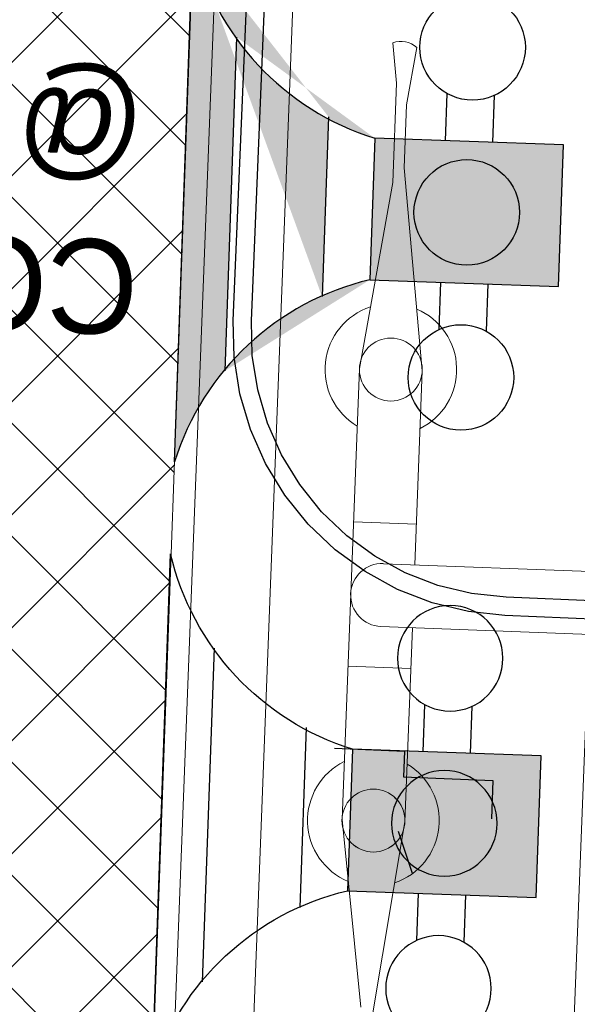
# Model space of a CAD drawing. Header units: millimetres. Extents: x 297264 to 416219, y -77299 to -23696.
# Tile 300 of 327: x 383513 to 383690, y -26492 to -26179. Entities that reach past the tile are written whole.
import ezdxf

# ---------------------------------------------------------------- set-up
doc = ezdxf.new("R2010")
doc.units = ezdxf.units.MM
doc.header["$LTSCALE"] = 2.5
for name, color, linetype, lineweight in [('CKD Dimensions', 7, 'Continuous', 0), ('CKD Equipments', 252, 'Continuous', 0), ('ELEVATION 1', 143, 'Continuous', 18), ('FURNITURES', 30, 'Continuous', 15), ('HATCH LIGHT', 250, 'Continuous', 0), ('K Equipment', 30, 'Continuous', 9), ('WALL', 132, 'Continuous', 25)]:
    doc.layers.add(name, color=color, linetype=linetype, lineweight=lineweight)
for name, color, linetype in [('CKD Plumbing', 6, 'Continuous'), ('Edges', 7, 'Continuous'), ('kitchen equip1', 8, 'Continuous')]:
    doc.layers.add(name, color=color, linetype=linetype)
doc.styles.get("Standard").update_dxf_attribs({"font": 'GOTHIC.TTF'})

# ---------------------------------------------------------------- blocks, each defined once
blk = doc.blocks.new('awreg')
at = {"layer": 'K Equipment'}
for p, q in [((60804.49864220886, 14506.406571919, -7.415310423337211), (60745.05922732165, 14498.12237261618, -7.415310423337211)), ((60804.49864220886, 14506.406571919, -7.415310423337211), (60947.97864257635, 14506.40670838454, -7.415310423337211)), ((60853.28005577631, 14486.4000181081, -7.415310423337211), (60853.26864212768, 14506.41001740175, -7.415310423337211)), ((60899.2000556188, 14486.40326224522, -7.415310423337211), (60899.19864266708, 14506.40326219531, -7.415310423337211)), ((60947.97864257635, 14506.40670838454, -7.415310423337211), (61007.41922668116, 14498.14090771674, -7.415310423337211)), ((60713.48922740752, 14498.1201422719, -7.415310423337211), (60700.73911228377, 14499.74924150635, -7.415310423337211)), ((60713.48922740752, 14498.1201422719, -7.415310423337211), (60745.05922732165, 14498.12237261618, -7.415310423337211)), ((60866.23934850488, 14496.41094253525, -7.415310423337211), (60866.22324182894, 14311.87248413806, -7.415310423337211)), ((60886.23934919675, 14496.40234662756, -7.415310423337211), (60886.22324181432, 14311.87388828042, -7.415310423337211)), ((60720.24947111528, 14494.67061987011, -7.415310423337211), (60701.86965273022, 14492.09932138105, -7.415310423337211)), ((60720.24947111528, 14494.67061987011, -7.415310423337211), (60740.25947176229, 14494.66203353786, -7.415310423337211)), ((60804.51005585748, 14486.39657262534, -7.415310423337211), (60740.25947176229, 14494.66203353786, -7.415310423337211)), ((60947.98005552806, 14486.40670843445, -7.415310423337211), (61012.24947179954, 14494.67124898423, -7.415310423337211)), ((60804.51005585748, 14486.39657262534, -7.415310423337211), (60866.23005573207, 14486.40093299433, -7.415310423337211)), ((60886.25005566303, 14486.40234735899, -7.415310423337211), (60947.98005552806, 14486.40670843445, -7.415310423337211)), ((60701.1854458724, 14430.20847034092, -7.415310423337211), (61051.18544487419, 14430.23672937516, -7.415310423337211))]:
    blk.add_line(p, q, dxfattribs=at)
for centre in [(60804.48896418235, 14496.41585874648, -7.415310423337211), (60947.95273320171, 14496.42429121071, -7.415310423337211), (60947.95822350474, 14496.42429153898, -7.415310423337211)]:
    blk.add_circle(centre, 10.00000000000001, dxfattribs=at)
for centre, radius, start, end in [((60804.48584855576, 14496.42053308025, -7.415310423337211), 20.92338643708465, 28.55392631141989, 159.6793813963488), ((60947.95584828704, 14496.42896586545, -7.415310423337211), 20.92338643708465, 20.32735284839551, 151.4528046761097), ((60876.21584839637, 14496.42474917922, -7.415310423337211), 10.00000000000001, 0.004440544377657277, 180.0033682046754), ((60707.6158205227, 14496.89483930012, -7.415310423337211), 7.486374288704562, 157.3856752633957, 219.5835589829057), ((60804.48584855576, 14496.42053308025, -7.415310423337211), 20.92338643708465, 200.965808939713, 331.4528046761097), ((60947.95584828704, 14496.42896586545, -7.415310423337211), 20.92338643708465, 208.5539263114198, 339.0409255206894)]:
    blk.add_arc(centre, radius, start, end, dxfattribs=at)
blk = doc.blocks.new('boilerplan')
at = {"layer": 'Edges'}
for p, q in [((277.0995927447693, 346.9524057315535), (288.6834288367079, 349.2565739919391)), ((288.6834288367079, 349.2565739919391), (300.2667218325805, 350.0157831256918)), ((300.2667218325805, 350.0157831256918), (693.5662441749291, 350.0157831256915)), ((265.9156122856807, 343.1559559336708), (277.0995927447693, 346.9524057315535)), ((255.322848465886, 337.9321829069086), (265.9156122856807, 343.1559559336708)), ((268.1291592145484, 337.8119809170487), (278.5966737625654, 341.3652233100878)), ((278.5966737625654, 341.3652233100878), (289.4384284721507, 343.5217824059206)), ((289.4384284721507, 343.5217824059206), (300.4556740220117, 344.243890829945)), ((300.4556740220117, 344.243890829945), (693.3772919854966, 344.2438908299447)), ((245.5025464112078, 331.3704668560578), (255.322848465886, 337.9321829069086)), ((258.21498690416, 332.9228521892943), (268.1291592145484, 337.8119809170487)), ((249.0237910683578, 326.781491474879), (258.21498690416, 332.9228521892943)), ((236.6227342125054, 323.5830805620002), (245.5025464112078, 331.3704668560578)), ((240.7128356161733, 319.492979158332), (249.0237910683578, 326.781491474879)), ((228.8353479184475, 314.7032683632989), (236.6227342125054, 323.5830805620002)), ((233.4243232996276, 311.1820237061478), (240.7128356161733, 319.492979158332)), ((222.2736318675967, 304.8829663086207), (228.8353479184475, 314.7032683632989)), ((227.282962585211, 301.9908278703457), (233.4243232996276, 311.1820237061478)), ((217.0498588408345, 294.2902024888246), (222.2736318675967, 304.8829663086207)), ((222.3938338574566, 292.0766555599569), (227.282962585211, 301.9908278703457)), ((213.2534090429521, 283.1062220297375), (217.0498588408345, 294.2902024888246)), ((218.8405914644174, 281.6091410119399), (222.3938338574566, 292.0766555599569)), ((210.9492407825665, 271.5223859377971), (213.2534090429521, 283.1062220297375)), ((216.6840323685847, 270.7673863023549), (218.8405914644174, 281.6091410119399)), ((210.1900316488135, 259.939092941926), (210.9492407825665, 271.5223859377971)), ((215.9619239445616, 259.7501407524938), (216.6840323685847, 270.7673863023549)), ((210.1900316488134, 145.0285929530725), (210.1900316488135, 259.939092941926)), ((215.9619239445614, 145.2175451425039), (215.9619239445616, 259.7501407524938))]:
    blk.add_line(p, q, dxfattribs=at)
blk = doc.blocks.new('G$C6845078B')
blk.add_blockref('boilerplan', (-210.1900316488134, -41.12486592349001))
blk = doc.blocks.new('G$C978481E4')
at = {"layer": 'CKD Plumbing'}
h = blk.add_hatch(color=1, dxfattribs=at)
h.dxf.hatch_style = 1
h.paths.add_polyline_path([(180.3019406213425, 225.000094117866), (120.3019406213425, 225.000094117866), (120.3019406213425, 270.000094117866), (180.3019406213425, 270.000094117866)])
at = {"layer": 'CKD Plumbing', "color": 1}
for p, q in [((240.3019406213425, 165.000094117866), (240.3019406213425, 330.000094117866)), ((225.3019406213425, 194.4780941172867), (225.3019406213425, 300.5520941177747)), ((142.8019406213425, 270.000094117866), (142.8019406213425, 285.000094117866)), ((157.8019406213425, 270.000094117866), (157.8019406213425, 285.000094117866)), ((195.3019406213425, 276.3480941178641), (195.3019406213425, 219.1260941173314)), ((142.8019406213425, 225.000094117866), (142.8019406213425, 210.000094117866)), ((157.8019406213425, 225.000094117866), (157.8019406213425, 210.000094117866))]:
    blk.add_line(p, q, dxfattribs=at)
blk.add_lwpolyline([(180.3019406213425, 225.000094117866), (120.3019406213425, 225.000094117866), (120.3019406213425, 270.000094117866), (180.3019406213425, 270.000094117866)], close=True, dxfattribs=at)
for centre in [(150.3019406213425, 300.000094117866), (150.3019406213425, 247.500094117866), (150.3019406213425, 195.000094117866)]:
    blk.add_circle(centre, 16.77051, dxfattribs=at)
for centre, start, end in [((157.8019406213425, 352.500094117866), 285.2550999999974, 344.7448999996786), ((157.8019406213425, 142.500094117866), 15.25509999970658, 74.74490000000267)]:
    blk.add_arc(centre, 85.51313999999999, start, end, dxfattribs=at)
at = {"layer": 'kitchen equip1', "ltscale": 700}
for p, q in [((186.0705251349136, 270.0975535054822, -5.889800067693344), (163.7190672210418, 269.9418828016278, -5.889800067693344)), ((163.7190672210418, 269.9418828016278, -5.889800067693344), (163.7756747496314, 261.8140799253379, -5.889800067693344)), ((163.7756747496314, 261.8140799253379, -5.889800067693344), (135.3283646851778, 261.6159535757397, -5.889800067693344)), ((135.3283646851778, 261.6159535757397, -5.889800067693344), (135.4132759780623, 249.4242492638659, -5.889800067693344)), ((164.9119411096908, 244.5495747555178, -5.889800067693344), (159.9240515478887, 231.3065153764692, -5.889800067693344))]:
    blk.add_line(p, q, dxfattribs=at)
blk = doc.blocks.new('G$C0C3C389A')
at = {"layer": 'CKD Dimensions'}
blk.add_blockref('G$C978481E4', (0, 0), dxfattribs=at)
blk = doc.blocks.new('G$C876A2DB4')
at = {"layer": 'CKD Plumbing'}
h = blk.add_hatch(color=5, dxfattribs=at)
h.dxf.hatch_style = 1
h.paths.add_polyline_path([(60, 105.0000313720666), (0, 105.0000313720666), (0, 60.00003137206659), (60, 60.00003137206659)])
edge = h.paths.add_edge_path()
edge.add_arc((37.50003978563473, 187.4999915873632), 85.51310803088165, 285.2550999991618, 344.7449000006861, ccw=False)
edge.add_line((120, 3.13720665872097e-05), (120, 165.0000313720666))
edge.add_line((75, 110.874031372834), (75, 53.65203137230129))
edge.add_arc((37.50003192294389, -22.4999607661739), 85.51312401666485, 15.2551192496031, 74.74491924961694)
edge.add_line((105, 29.44803137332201), (105, 135.5220313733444))
at = {"layer": 'CKD Plumbing', "color": 5}
for p, q in [((120, 165.0000313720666, 8910.120359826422), (120, 3.13720665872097e-05, 8910.120359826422)), ((105, 135.5220313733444, 8910.120359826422), (105, 29.44803137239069, 8910.120359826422)), ((22.5, 105.0000313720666, 8910.120359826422), (22.5, 120.0000313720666, 8910.120359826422)), ((37.5, 105.0000313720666, 8910.120359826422), (37.5, 120.0000313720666, 8910.120359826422)), ((75, 53.65203137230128, 8910.120359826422), (75, 110.874031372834, 8910.120359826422)), ((22.5, 60.00003137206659, 8910.120359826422), (22.5, 45.00003137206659, 8910.120359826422)), ((37.5, 60.00003137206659, 8910.120359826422), (37.5, 45.00003137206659, 8910.120359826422))]:
    blk.add_line(p, q, dxfattribs=at)
at = {"layer": 'CKD Plumbing', "color": 5, "elevation": 8910.120359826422}
blk.add_lwpolyline([(60, 105.0000313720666), (0, 105.0000313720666), (0, 60.00003137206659), (60, 60.00003137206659)], close=True, dxfattribs=at)
at = {"layer": 'CKD Plumbing', "color": 5}
for centre in [(30, 135.0000313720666, 8910.120359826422), (30, 82.50003137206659, 8910.120359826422), (30, 30.00003137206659, 8910.120359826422)]:
    blk.add_circle(centre, 16.77051, dxfattribs=at)
for centre, start, end in [((37.5, 187.5000313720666, 8910.120359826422), 285.2550999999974, 344.7449000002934), ((37.5, -22.49996862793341, 8910.120359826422), 15.25510000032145, 74.74490000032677)]:
    blk.add_arc(centre, 85.51314, start, end, dxfattribs=at)
at = {"layer": 'CKD Plumbing', "color": 7, "insert": (133.514179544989, 125.1905917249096, -83.88463124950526), "char_height": 30, "width": 251, "attachment_point": 1}
blk.add_mtext('COLD\\P@1800', dxfattribs=at)
blk = doc.blocks.new('WATER GEYSER- SERVICE POINT')
at = {"layer": 'CKD Dimensions', "ltscale": 0.25}
blk.add_blockref('G$C876A2DB4', (68209.62440460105, 27784.40416734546, 83.88463124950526), dxfattribs=at)

msp = doc.modelspace()

# ---------------------------------------------------------------- hatches: boundary and pattern name
at = {"layer": 'HATCH LIGHT', "true_color": 0x636466}
h = msp.add_hatch(dxfattribs=at)
h.set_pattern_fill('ANSI32', color=251, scale=6)
h.set_pattern_definition([(45, (318543.9897568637, -46725.02572774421), (-40.41115254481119, 40.41115254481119), []), (45, (318570.9305368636, -46725.02572774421), (-40.41115254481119, 40.41115254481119), [])])
h.paths.add_polyline_path([(395686.8304325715, -32589.97445290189), (395492.8859830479, -32638.81655051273), (395674.4287112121, -33359.69440875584), (383121.7788766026, -33359.58488732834, -0.0002631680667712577), (383107.2518414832, -33559.58476056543), (395931.0410305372, -33559.69664779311)])
h.paths.add_polyline_path([(383535.723854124, -25157.05522880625), (383335.6404247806, -25157.05522880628, -0.01197232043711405), (382854.4226804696, -34256.03179570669), (383055.013045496, -34256.03179570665, 0.01195971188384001)])
h.paths.add_polyline_path([(383519.3491814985, -25697.60409340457), (393198.2912937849, -26046.56270283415, 0.003501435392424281), (393692.3623878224, -26800.64148205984), (393859.9866373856, -26691.52636838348), (393309.8762880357, -25850.45577696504), (383525.58382966, -25497.69893113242, -0.0002624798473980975)])
h = msp.add_hatch(dxfattribs=at)
h.set_pattern_fill('ANSI37', color=251, scale=8)
h.set_pattern_definition([(45, (318543.9897568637, -46725.02572774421), (-17.96051224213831, 17.96051224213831), []), (135, (318543.9897568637, -46725.02572774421), (-17.96051224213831, -17.9605122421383), [])])
edge = h.paths.add_edge_path()
edge.add_line((386312.8896382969, -25798.32067811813), (383519.3491814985, -25697.60409340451))
edge.add_arc((193121.9933343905, -19659.43587777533), 190493.0775355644, 356.573536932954, 358.1835585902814, ccw=False)
edge.add_line((383274.5320635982, -31044.7160152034), (386123.7466190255, -31044.74087449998))
edge.add_line((386123.7466190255, -31044.74087449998), (386250.2514630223, -27535.69369794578))
edge.add_line((386250.2514630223, -27535.69369794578), (386150.3163920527, -27532.09070053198))
edge.add_line((386150.3163920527, -27532.09070053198), (386121.0634175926, -28343.52252291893))
edge.add_line((386121.0634175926, -28343.52252291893), (386121.0697151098, -28343.52274996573))
edge.add_line((386121.0697151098, -28343.52274996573), (386056.2157616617, -30142.35402741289))
edge.add_line((386056.2157616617, -30142.35402741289), (386027.2867782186, -30944.74003288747))
edge.add_line((386027.2867782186, -30944.74003288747), (383395.5791163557, -30944.71707133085))
edge.add_line((383395.5791163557, -30944.71707133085), (383521.6013279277, -27449.28335022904))
edge.add_line((383521.6013279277, -27449.28335022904), (384520.9520376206, -27485.31332436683))
edge.add_line((384520.9520376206, -27485.31332436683), (384562.3464993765, -27486.80573466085))
edge.add_line((384562.3464993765, -27486.80573466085), (384565.9494967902, -27386.87066369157))
edge.add_line((384565.9494967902, -27386.87066369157), (383525.2043253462, -27349.34827915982))
edge.add_line((383525.2043253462, -27349.34827915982), (383581.1125272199, -25799.89520856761))
edge.add_line((383581.1125272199, -25799.89520856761), (385080.138591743, -25853.94016977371))
edge.add_line((385080.138591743, -25853.94016977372), (385069.3295995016, -26153.74538268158))
edge.add_line((385069.3295995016, -26153.74538268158), (385045.9246388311, -26801.70399989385))
edge.add_line((385045.9246388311, -26801.70399989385), (385043.2827428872, -26874.8608423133))
edge.add_line((385043.2827428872, -26874.8608423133), (385143.2193642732, -26878.4659484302))
edge.add_line((385143.2193642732, -26878.4659484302), (385180.0203389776, -25857.54187831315))
edge.add_line((385180.0203389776, -25857.54187831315), (386209.3515699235, -25894.65275167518))
edge.add_line((386209.3515699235, -25894.65275167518), (386182.7433311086, -26632.67610625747))
edge.add_line((386182.7433311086, -26632.67610625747), (386282.6784020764, -26636.27910367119))
edge.add_line((386282.6784020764, -26636.27910367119), (386312.8896382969, -25798.32067811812))

# ---------------------------------------------------------------- linework, layer by layer
at = {"layer": 'CKD Equipments'}
msp.add_lwpolyline([(383588.8565690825, -25813.90318444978), (383531.0193396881, -27312.78772132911), (384230.4987902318, -27339.77842837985), (384288.3360196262, -25840.89389150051), (383588.8565690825, -25813.90318444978), (383613.8379780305, -25814.86713827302), (383556.0007486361, -27313.75167515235)], dxfattribs=at)
at = {"layer": 'ELEVATION 1'}
msp.add_line((383525.2043253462, -27349.34827915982), (383581.1125272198, -25799.89520857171), dxfattribs=at)
at = {"layer": 'WALL'}
msp.add_arc((193121.9933343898, -19659.43587777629), 190493.077535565, 355.6053840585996, 358.3462138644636, dxfattribs=at)

# ---------------------------------------------------------------- block references
at = {"rotation": 177.9772163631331}
msp.add_blockref('WATER GEYSER- SERVICE POINT', (452835.933695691, -799.4387529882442, -8994.004991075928), dxfattribs=at)
at = {"layer": 'CKD Dimensions', "ltscale": 0.25, "xscale": -1, "rotation": 357.9752170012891}
msp.add_blockref('G$C0C3C389A', (383789.5552367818, -26687.18166204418), dxfattribs=at)
at = {"layer": 'CKD Equipments', "ltscale": 10, "rotation": 87.62417962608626}
msp.add_blockref('G$C6845078B', (383885.917180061, -26377.50818746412, 7.415310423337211), dxfattribs=at)
at = {"layer": 'FURNITURES', "xscale": -1, "rotation": 87.79023278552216}
msp.add_blockref('awreg', (400461.2328631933, 33910.03246798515, 7.415310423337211), dxfattribs=at)

doc.saveas('drawing.dxf')
